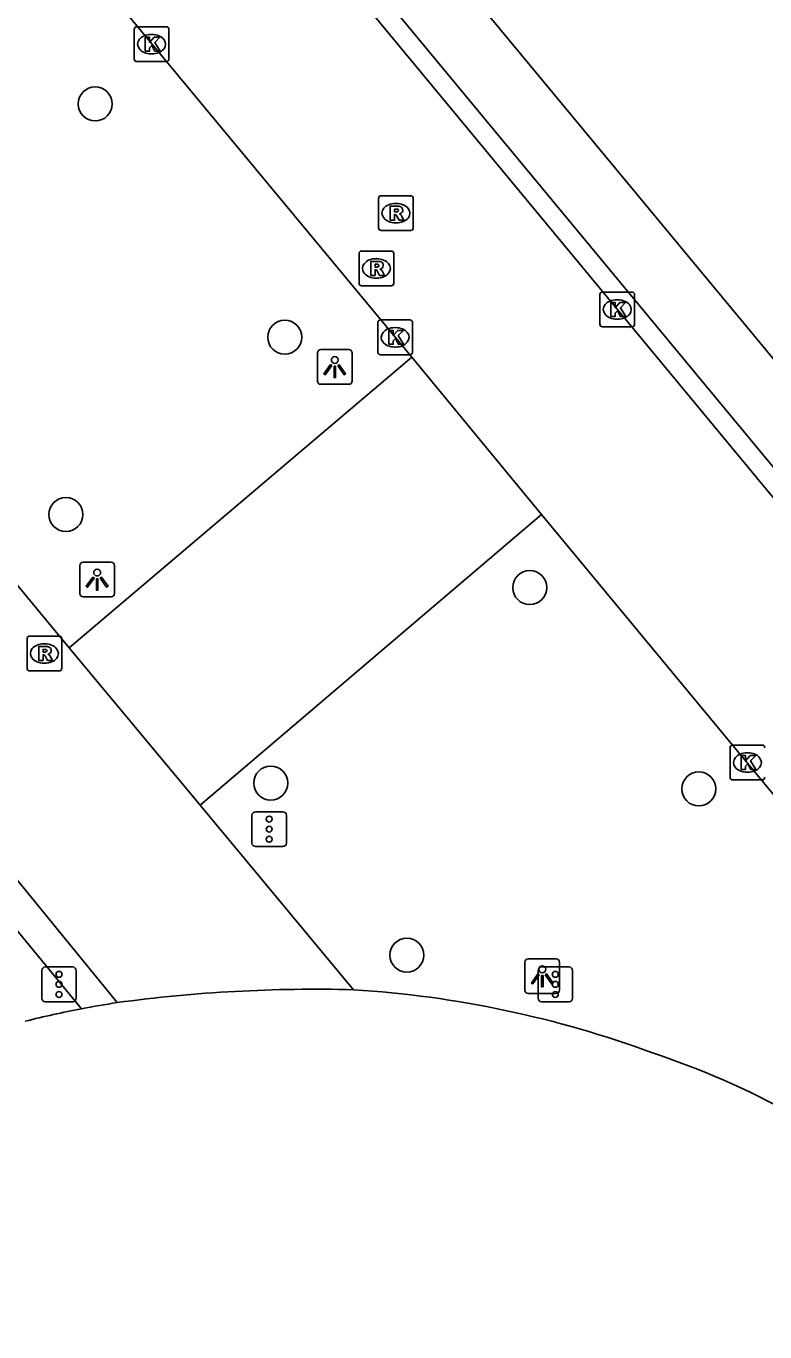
# Model space of a CAD drawing. Extents: x 159489 to 160304, y 383826 to 384530.
# Drawn here: x 159949.7 to 159970.95, y 384255.48 to 384293.03 of the extents above; entities that cross this region are included whole.
import ezdxf

# ---------------------------------------------------------------- set-up
doc = ezdxf.new("R2010")
doc.units = 0
for name, color, linetype in [('IMGEO_Boom', 7, 'Continuous'), ('IMGEO_Fietspad_gesloten', 7, 'Continuous'), ('IMGEO_Kolk', 7, 'Continuous'), ('IMGEO_Lichtpunt', 7, 'Continuous'), ('IMGEO_OVBaan_gesloten', 7, 'Continuous'), ('IMGEO_Rijbaan_lokaal_gesloten', 7, 'Continuous'), ('IMGEO_Rioolput', 7, 'Continuous'), ('IMGEO_Verkeersregelinstallatiepaal', 7, 'Continuous'), ('IMGEO_Voetpad_open', 7, 'Continuous')]:
    doc.layers.add(name, color=color, linetype=linetype)

msp = doc.modelspace()

# ---------------------------------------------------------------- linework, layer by layer
at = {"layer": 'IMGEO_Boom'}
for centre in [(159951.69, 384290.795), (159957.141, 384284.086), (159950.848, 384278.986), (159964.188, 384276.885), (159956.738, 384271.264), (159969.05, 384271.094), (159960.653, 384266.314)]:
    msp.add_circle(centre, 0.489, dxfattribs=at)
at = {"layer": 'IMGEO_Fietspad_gesloten'}
msp.add_lwpolyline([(159948.455, 384268.212), (159951.299, 384264.773)], dxfattribs=at)
at = {"layer": 'IMGEO_Kolk'}
for p, q in [((159952.81, 384292.088), (159952.81, 384292.94)), ((159952.885, 384293.014), (159953.737, 384293.014)), ((159953.298, 384292.794), (159953.323, 384292.794)), ((159953.811, 384292.94), (159953.811, 384292.088)), ((159953.737, 384292.014), (159952.885, 384292.014)), ((159953.321, 384292.234), (159953.296, 384292.234)), ((159966.203, 384284.458), (159966.203, 384285.31)), ((159966.278, 384285.384), (159967.13, 384285.384)), ((159967.204, 384285.31), (159967.204, 384284.458)), ((159966.691, 384285.164), (159966.716, 384285.164)), ((159959.816, 384283.656), (159959.816, 384284.508)), ((159959.891, 384284.582), (159960.743, 384284.582)), ((159960.817, 384284.508), (159960.817, 384283.656)), ((159966.714, 384284.604), (159966.689, 384284.604)), ((159960.304, 384284.362), (159960.329, 384284.362)), ((159967.13, 384284.384), (159966.278, 384284.384)), ((159960.327, 384283.802), (159960.302, 384283.802)), ((159960.743, 384283.582), (159959.891, 384283.582)), ((159969.949, 384271.428), (159969.949, 384272.28)), ((159970.024, 384272.354), (159970.876, 384272.354)), ((159970.437, 384272.134), (159970.462, 384272.134)), ((159970.876, 384271.354), (159970.024, 384271.354)), ((159970.46, 384271.574), (159970.435, 384271.574))]:
    msp.add_line(p, q, dxfattribs=at)
for points in [[(159952.81, 384292.088), (159952.81, 384292.94)], [(159952.885, 384293.014), (159953.737, 384293.014)], [(159953.131, 384292.714), (159953.254, 384292.714), (159953.254, 384292.563), (159953.384, 384292.714), (159953.548, 384292.714), (159953.402, 384292.563), (159953.555, 384292.314), (159953.403, 384292.314), (159953.318, 384292.478), (159953.254, 384292.411), (159953.254, 384292.314), (159953.131, 384292.314), (159953.131, 384292.714)], [(159953.811, 384292.94), (159953.811, 384292.088)], [(159953.737, 384292.014), (159952.885, 384292.014)], [(159966.203, 384284.458), (159966.203, 384285.31)], [(159966.278, 384285.384), (159967.13, 384285.384)], [(159967.204, 384285.31), (159967.204, 384284.458)], [(159966.524, 384285.084), (159966.647, 384285.084), (159966.647, 384284.933), (159966.777, 384285.084), (159966.941, 384285.084), (159966.795, 384284.933), (159966.948, 384284.684), (159966.796, 384284.684), (159966.711, 384284.848), (159966.647, 384284.781), (159966.647, 384284.684), (159966.524, 384284.684), (159966.524, 384285.084)], [(159959.816, 384283.656), (159959.816, 384284.508)], [(159959.891, 384284.582), (159960.743, 384284.582)], [(159960.817, 384284.508), (159960.817, 384283.656)], [(159960.137, 384284.282), (159960.26, 384284.282), (159960.26, 384284.131), (159960.39, 384284.282), (159960.554, 384284.282), (159960.408, 384284.131), (159960.561, 384283.882), (159960.409, 384283.882), (159960.324, 384284.046), (159960.26, 384283.979), (159960.26, 384283.882), (159960.137, 384283.882), (159960.137, 384284.282)], [(159967.13, 384284.384), (159966.278, 384284.384)], [(159960.743, 384283.582), (159959.891, 384283.582)], [(159969.949, 384271.428), (159969.949, 384272.28)], [(159970.024, 384272.354), (159970.876, 384272.354)], [(159970.27, 384272.054), (159970.393, 384272.054), (159970.393, 384271.903), (159970.523, 384272.054), (159970.687, 384272.054), (159970.541, 384271.903), (159970.694, 384271.654), (159970.542, 384271.654), (159970.457, 384271.818), (159970.393, 384271.751), (159970.393, 384271.654), (159970.27, 384271.654), (159970.27, 384272.054)], [(159970.876, 384271.354), (159970.024, 384271.354)]]:
    msp.add_lwpolyline(points, dxfattribs=at)
for centre, start, end in [((159952.887, 384292.938), 91.552, 178.448), ((159952.887, 384292.938), 91.552, 178.448), ((159953.735, 384292.938), 1.552, 88.448), ((159953.735, 384292.938), 1.552, 88.448), ((159952.887, 384292.09), 181.552, 268.448), ((159952.887, 384292.09), 181.552, 268.448), ((159953.735, 384292.09), 271.552, 358.448), ((159953.735, 384292.09), 271.552, 358.448), ((159966.28, 384285.308), 91.552, 178.448), ((159966.28, 384285.308), 91.552, 178.448), ((159967.128, 384285.308), 1.552, 88.448), ((159967.128, 384285.308), 1.552, 88.448), ((159959.893, 384284.506), 91.552, 178.448), ((159959.893, 384284.506), 91.552, 178.448), ((159960.741, 384284.506), 1.552, 88.448), ((159960.741, 384284.506), 1.552, 88.448), ((159966.28, 384284.46), 181.552, 268.448), ((159966.28, 384284.46), 181.552, 268.448), ((159967.128, 384284.46), 271.552, 358.448), ((159967.128, 384284.46), 271.552, 358.448), ((159959.893, 384283.658), 181.552, 268.448), ((159959.893, 384283.658), 181.552, 268.448), ((159960.741, 384283.658), 271.552, 358.448), ((159960.741, 384283.658), 271.552, 358.448), ((159970.026, 384272.278), 91.552, 178.448), ((159970.026, 384272.278), 91.552, 178.448), ((159970.874, 384272.278), 1.552, 88.448), ((159970.874, 384272.278), 1.552, 88.448), ((159970.026, 384271.43), 181.552, 268.448), ((159970.026, 384271.43), 181.552, 268.448), ((159970.874, 384271.43), 271.552, 358.448), ((159970.874, 384271.43), 271.552, 358.448)]:
    msp.add_arc(centre, 0.0765, start, end, dxfattribs=at)
for centre, major_axis, ratio, start_param, end_param in [((159953.297, 384292.514), (-0.387, 0.002), 0.722429, 4.712389, 7.853982), ((159953.322, 384292.514), (-0.39, 0.002), 0.717154, 1.570796, 4.712389), ((159966.69, 384284.884), (-0.387, 0.002), 0.722429, 4.712389, 7.853982), ((159966.715, 384284.884), (-0.39, 0.002), 0.717154, 1.570796, 4.712389), ((159960.303, 384284.082), (-0.387, 0.002), 0.722429, 4.712389, 7.853982), ((159960.328, 384284.082), (-0.39, 0.002), 0.717154, 1.570796, 4.712389), ((159970.436, 384271.854), (-0.387, 0.002), 0.722429, 4.712389, 7.853982), ((159970.461, 384271.854), (-0.39, 0.002), 0.717154, 1.570796, 4.712389)]:
    msp.add_ellipse(centre, major_axis=major_axis, ratio=ratio, start_param=start_param, end_param=end_param, dxfattribs=at)
at = {"layer": 'IMGEO_Lichtpunt'}
for p, q in [((159958.984, 384283.728), (159958.176, 384283.728)), ((159958.984, 384283.728), (159958.176, 384283.728)), ((159958.082, 384283.633), (159958.082, 384282.826)), ((159958.082, 384283.633), (159958.082, 384282.826)), ((159959.078, 384282.826), (159959.078, 384283.633)), ((159959.078, 384282.826), (159959.078, 384283.633)), ((159958.176, 384282.732), (159958.984, 384282.732)), ((159958.176, 384282.732), (159958.984, 384282.732)), ((159951.247, 384277.52), (159951.247, 384276.713)), ((159951.247, 384277.52), (159951.247, 384276.713)), ((159952.149, 384277.615), (159951.341, 384277.615)), ((159952.149, 384277.615), (159951.341, 384277.615)), ((159952.243, 384276.713), (159952.243, 384277.52)), ((159952.243, 384276.713), (159952.243, 384277.52)), ((159951.341, 384276.619), (159952.149, 384276.619)), ((159951.341, 384276.619), (159952.149, 384276.619)), ((159964.049, 384266.11), (159964.049, 384265.303)), ((159964.049, 384266.11), (159964.049, 384265.303)), ((159964.951, 384266.205), (159964.143, 384266.205)), ((159964.951, 384266.205), (159964.143, 384266.205)), ((159965.045, 384265.303), (159965.045, 384266.11)), ((159965.045, 384265.303), (159965.045, 384266.11)), ((159964.143, 384265.209), (159964.951, 384265.209)), ((159964.143, 384265.209), (159964.951, 384265.209))]:
    msp.add_line(p, q, dxfattribs=at)
for points in [[(159958.456, 384283.297), (159958.495, 384283.269), (159958.307, 384283.007), (159958.269, 384283.034), (159958.456, 384283.297)], [(159958.558, 384283.249), (159958.605, 384283.249), (159958.605, 384282.927), (159958.558, 384282.927), (159958.558, 384283.249)], [(159958.668, 384283.269), (159958.706, 384283.296), (159958.893, 384283.034), (159958.854, 384283.006), (159958.668, 384283.269)], [(159951.621, 384277.184), (159951.66, 384277.156), (159951.472, 384276.894), (159951.434, 384276.921), (159951.621, 384277.184)], [(159951.723, 384277.136), (159951.77, 384277.136), (159951.77, 384276.814), (159951.723, 384276.814), (159951.723, 384277.136)], [(159951.833, 384277.156), (159951.871, 384277.183), (159952.058, 384276.921), (159952.019, 384276.893), (159951.833, 384277.156)], [(159964.423, 384265.774), (159964.462, 384265.746), (159964.274, 384265.484), (159964.236, 384265.511), (159964.423, 384265.774)], [(159964.525, 384265.726), (159964.572, 384265.726), (159964.572, 384265.404), (159964.525, 384265.404), (159964.525, 384265.726)], [(159964.635, 384265.746), (159964.673, 384265.773), (159964.86, 384265.511), (159964.821, 384265.483), (159964.635, 384265.746)]]:
    msp.add_lwpolyline(points, dxfattribs=at)
for centre in [(159958.581, 384283.431), (159951.746, 384277.318), (159964.548, 384265.908)]:
    msp.add_circle(centre, 0.0994, dxfattribs=at)
for centre, start, end in [((159958.176, 384283.633), 90, 180), ((159958.176, 384283.633), 90, 180), ((159958.984, 384283.633), 0, 90), ((159958.984, 384283.633), 0, 90), ((159958.176, 384282.826), 180, 270), ((159958.176, 384282.826), 180, 270), ((159958.984, 384282.826), 270, 0), ((159958.984, 384282.826), 270, 360), ((159951.341, 384277.52), 90, 180), ((159951.341, 384277.52), 90, 180), ((159952.149, 384277.52), 0, 90), ((159952.149, 384277.52), 0, 90), ((159951.341, 384276.713), 180, 270), ((159951.341, 384276.713), 180, 270), ((159952.149, 384276.713), 270, 0), ((159952.149, 384276.713), 270, 360), ((159964.143, 384266.11), 90, 180), ((159964.143, 384266.11), 90, 180), ((159964.951, 384266.11), 0, 90), ((159964.951, 384266.11), 0, 90), ((159964.143, 384265.303), 180, 270), ((159964.143, 384265.303), 180, 270), ((159964.951, 384265.303), 270, 0), ((159964.951, 384265.303), 270, 360)]:
    msp.add_arc(centre, 0.0946, start, end, dxfattribs=at)
at = {"layer": 'IMGEO_OVBaan_gesloten'}
for centre, radius, start, end in [((159958.03, 384222.826), 42.508, 88.5261, 97.7179), ((159957.216, 384235.056), 30.324, 69.7462, 86.3952), ((159956.286, 384238.872), 26.376, 98.6447, 100.8976), ((159956.268, 384238.53), 26.709, 100.723, 104.2898), ((159959.947, 384240.228), 24.539, 50.9477, 71.5469)]:
    msp.add_arc(centre, radius, start, end, dxfattribs=at)
at = {"layer": 'IMGEO_Rijbaan_lokaal_gesloten'}
for points in [[(159935.565, 384322.496), (159974.782, 384275.132)], [(159933.445, 384316.469), (159960.793, 384283.511)], [(159950.937, 384275.149), (159923.519, 384308.303)], [(159960.793, 384283.511), (159964.53, 384278.991)], [(159964.53, 384278.991), (160037.958, 384190.34)], [(159954.711, 384270.626), (159950.937, 384275.149)], [(159959.123, 384265.32), (159954.711, 384270.626)], [(159952.321, 384264.949), (159949.175, 384268.808)]]:
    msp.add_lwpolyline(points, dxfattribs=at)
at = {"layer": 'IMGEO_Rioolput'}
for p, q in [((159959.838, 384287.228), (159959.838, 384288.08)), ((159959.913, 384288.154), (159960.765, 384288.154)), ((159960.326, 384287.934), (159960.351, 384287.934)), ((159960.839, 384288.08), (159960.839, 384287.228)), ((159960.765, 384287.154), (159959.913, 384287.154)), ((159960.349, 384287.374), (159960.324, 384287.374)), ((159959.278, 384285.639), (159959.278, 384286.491)), ((159959.353, 384286.565), (159960.205, 384286.565)), ((159959.766, 384286.345), (159959.791, 384286.345)), ((159960.279, 384286.491), (159960.279, 384285.639)), ((159960.205, 384285.565), (159959.353, 384285.565)), ((159959.789, 384285.785), (159959.764, 384285.785)), ((159949.804, 384275.489), (159950.656, 384275.489)), ((159949.729, 384274.563), (159949.729, 384275.415)), ((159950.217, 384275.269), (159950.242, 384275.269)), ((159950.73, 384275.415), (159950.73, 384274.563)), ((159950.24, 384274.709), (159950.215, 384274.709)), ((159950.656, 384274.489), (159949.804, 384274.489))]:
    msp.add_line(p, q, dxfattribs=at)
for points in [[(159959.838, 384287.228), (159959.838, 384288.08)], [(159959.913, 384288.154), (159960.765, 384288.154)], [(159960.427, 384287.852), (159960.175, 384287.854), (159960.175, 384287.454)], [(159960.839, 384288.08), (159960.839, 384287.228)], [(159960.175, 384287.454), (159960.299, 384287.454), (159960.299, 384287.616), (159960.31, 384287.616)], [(159960.353, 384287.773), (159960.299, 384287.773), (159960.299, 384287.692)], [(159960.299, 384287.692), (159960.351, 384287.692)], [(159960.357, 384287.587), (159960.428, 384287.454), (159960.568, 384287.454), (159960.503, 384287.58)], [(159960.765, 384287.154), (159959.913, 384287.154)], [(159959.278, 384285.639), (159959.278, 384286.491)], [(159959.353, 384286.565), (159960.205, 384286.565)], [(159960.279, 384286.491), (159960.279, 384285.639)], [(159959.867, 384286.263), (159959.615, 384286.265), (159959.615, 384285.865)], [(159959.615, 384285.865), (159959.739, 384285.865), (159959.739, 384286.027), (159959.75, 384286.027)], [(159959.793, 384286.184), (159959.739, 384286.184), (159959.739, 384286.103)], [(159959.739, 384286.103), (159959.791, 384286.103)], [(159959.797, 384285.998), (159959.868, 384285.865), (159960.008, 384285.865), (159959.943, 384285.991)], [(159960.205, 384285.565), (159959.353, 384285.565)], [(159949.804, 384275.489), (159950.656, 384275.489)], [(159949.729, 384274.563), (159949.729, 384275.415)], [(159950.318, 384275.187), (159950.066, 384275.189), (159950.066, 384274.789)], [(159950.244, 384275.108), (159950.19, 384275.108), (159950.19, 384275.027)], [(159950.73, 384275.415), (159950.73, 384274.563)], [(159950.066, 384274.789), (159950.19, 384274.789), (159950.19, 384274.951), (159950.201, 384274.951)], [(159950.19, 384275.027), (159950.242, 384275.027)], [(159950.248, 384274.922), (159950.319, 384274.789), (159950.459, 384274.789), (159950.394, 384274.915)], [(159950.656, 384274.489), (159949.804, 384274.489)]]:
    msp.add_lwpolyline(points, dxfattribs=at)
for centre, radius, start, end in [((159959.915, 384288.078), 0.0765, 91.552, 178.448), ((159959.915, 384288.078), 0.0765, 91.552, 178.448), ((159960.426, 384287.742), 0.109, 350.3612, 89.416), ((159960.763, 384288.078), 0.0765, 1.552, 88.448), ((159960.763, 384288.078), 0.0765, 1.552, 88.448), ((159960.309, 384287.563), 0.0533, 26.0293, 88.6989), ((159960.335, 384287.881), 0.19, 274.7715, 282.9687), ((159960.359, 384287.677), 0.0964, 77.0061, 93.1865), ((159960.373, 384287.734), 0.0378, 276.6634, 79.6772), ((159960.424, 384287.742), 0.112, 277.5842, 350.9817), ((159960.408, 384287.527), 0.108, 29.5134, 73.7905), ((159959.915, 384287.23), 0.0765, 181.552, 268.448), ((159959.915, 384287.23), 0.0765, 181.552, 268.448), ((159960.763, 384287.23), 0.0765, 271.552, 358.448), ((159960.763, 384287.23), 0.0765, 271.552, 358.448), ((159959.355, 384286.489), 0.0765, 91.552, 178.448), ((159959.355, 384286.489), 0.0765, 91.552, 178.448), ((159960.203, 384286.489), 0.0765, 1.552, 88.448), ((159960.203, 384286.489), 0.0765, 1.552, 88.448), ((159959.749, 384285.974), 0.0533, 26.0293, 88.6989), ((159959.775, 384286.292), 0.19, 274.7715, 282.9687), ((159959.799, 384286.088), 0.0964, 77.0061, 93.1865), ((159959.813, 384286.145), 0.0378, 276.6634, 79.6772), ((159959.866, 384286.153), 0.109, 350.3612, 89.416), ((159959.864, 384286.153), 0.112, 277.5842, 350.9817), ((159959.848, 384285.938), 0.108, 29.5134, 73.7905), ((159959.355, 384285.641), 0.0765, 181.552, 268.448), ((159959.355, 384285.641), 0.0765, 181.552, 268.448), ((159960.203, 384285.641), 0.0765, 271.552, 358.448), ((159960.203, 384285.641), 0.0765, 271.552, 358.448), ((159949.806, 384275.413), 0.0765, 91.552, 178.448), ((159949.806, 384275.413), 0.0765, 91.552, 178.448), ((159950.654, 384275.413), 0.0765, 1.552, 88.448), ((159950.654, 384275.413), 0.0765, 1.552, 88.448), ((159950.25, 384275.012), 0.0964, 77.0061, 93.1865), ((159950.264, 384275.069), 0.0378, 276.6634, 79.6772), ((159950.317, 384275.077), 0.109, 350.3612, 89.416), ((159950.315, 384275.077), 0.112, 277.5842, 350.9817), ((159950.2, 384274.898), 0.0533, 26.0293, 88.6989), ((159950.226, 384275.216), 0.19, 274.7715, 282.9687), ((159950.299, 384274.862), 0.108, 29.5134, 73.7905), ((159949.806, 384274.565), 0.0765, 181.552, 268.448), ((159949.806, 384274.565), 0.0765, 181.552, 268.448), ((159950.654, 384274.565), 0.0765, 271.552, 358.448), ((159950.654, 384274.565), 0.0765, 271.552, 358.448)]:
    msp.add_arc(centre, radius, start, end, dxfattribs=at)
for centre, major_axis, ratio, start_param, end_param in [((159960.325, 384287.654), (-0.387, 0.002), 0.722429, 4.712389, 7.853982), ((159960.35, 384287.654), (-0.39, 0.002), 0.717154, 1.570796, 4.712389), ((159959.765, 384286.065), (-0.387, 0.002), 0.722429, 4.712389, 7.853982), ((159959.79, 384286.065), (-0.39, 0.002), 0.717154, 1.570796, 4.712389), ((159950.216, 384274.989), (-0.387, 0.002), 0.722429, 4.712389, 7.853982), ((159950.241, 384274.989), (-0.39, 0.002), 0.717154, 1.570796, 4.712389)]:
    msp.add_ellipse(centre, major_axis=major_axis, ratio=ratio, start_param=start_param, end_param=end_param, dxfattribs=at)
at = {"layer": 'IMGEO_Verkeersregelinstallatiepaal'}
for p, q in [((159956.199, 384269.537), (159956.199, 384270.337)), ((159956.199, 384270.337), (159956.199, 384269.537)), ((159956.299, 384270.437), (159957.089, 384270.437)), ((159957.089, 384270.437), (159956.299, 384270.437)), ((159957.189, 384270.337), (159957.189, 384269.537)), ((159957.189, 384269.537), (159957.189, 384270.337)), ((159957.089, 384269.437), (159956.299, 384269.437)), ((159956.299, 384269.437), (159957.089, 384269.437)), ((159950.153, 384265.073), (159950.153, 384265.873)), ((159950.153, 384265.873), (159950.153, 384265.073)), ((159950.253, 384265.973), (159951.043, 384265.973)), ((159951.043, 384265.973), (159950.253, 384265.973)), ((159951.143, 384265.873), (159951.143, 384265.073)), ((159951.143, 384265.073), (159951.143, 384265.873)), ((159964.428, 384265.073), (159964.428, 384265.873)), ((159964.428, 384265.873), (159964.428, 384265.073)), ((159964.528, 384265.973), (159965.318, 384265.973)), ((159965.318, 384265.973), (159964.528, 384265.973)), ((159965.418, 384265.873), (159965.418, 384265.073)), ((159965.418, 384265.073), (159965.418, 384265.873)), ((159951.043, 384264.973), (159950.253, 384264.973)), ((159950.253, 384264.973), (159951.043, 384264.973)), ((159965.318, 384264.973), (159964.528, 384264.973)), ((159964.528, 384264.973), (159965.318, 384264.973))]:
    msp.add_line(p, q, dxfattribs=at)
for centre in [(159956.694, 384270.227), (159956.694, 384269.937), (159956.694, 384269.647), (159950.648, 384265.763), (159964.923, 384265.763), (159950.648, 384265.473), (159964.923, 384265.473), (159950.648, 384265.183), (159964.923, 384265.183)]:
    msp.add_circle(centre, 0.085, dxfattribs=at)
for centre, start, end in [((159956.299, 384270.337), 90, 180), ((159956.299, 384270.337), 90, 180), ((159957.089, 384270.337), 0, 90), ((159957.089, 384270.337), 360, 90), ((159956.299, 384269.537), 180, 270), ((159956.299, 384269.537), 180, 270), ((159957.089, 384269.537), 270, 0), ((159957.089, 384269.537), 270, 0), ((159950.253, 384265.873), 90, 180), ((159950.253, 384265.873), 90, 180), ((159951.043, 384265.873), 0, 90), ((159951.043, 384265.873), 360, 90), ((159964.528, 384265.873), 90, 180), ((159964.528, 384265.873), 90, 180), ((159965.318, 384265.873), 0, 90), ((159965.318, 384265.873), 360, 90), ((159950.253, 384265.073), 180, 270), ((159950.253, 384265.073), 180, 270), ((159951.043, 384265.073), 270, 0), ((159951.043, 384265.073), 270, 0), ((159964.528, 384265.073), 180, 270), ((159964.528, 384265.073), 180, 270), ((159965.318, 384265.073), 270, 0), ((159965.318, 384265.073), 270, 0)]:
    msp.add_arc(centre, 0.1, start, end, dxfattribs=at)
at = {"layer": 'IMGEO_Voetpad_open'}
for points in [[(159937.427, 384324.203), (159935.905, 384322.929), (160048.804, 384186.671)], [(159975.49, 384278.275), (159937.427, 384324.203)], [(159960.793, 384283.511), (159950.937, 384275.149)], [(159954.711, 384270.626), (159964.53, 384278.991)]]:
    msp.add_lwpolyline(points, dxfattribs=at)

doc.saveas('drawing.dxf')
